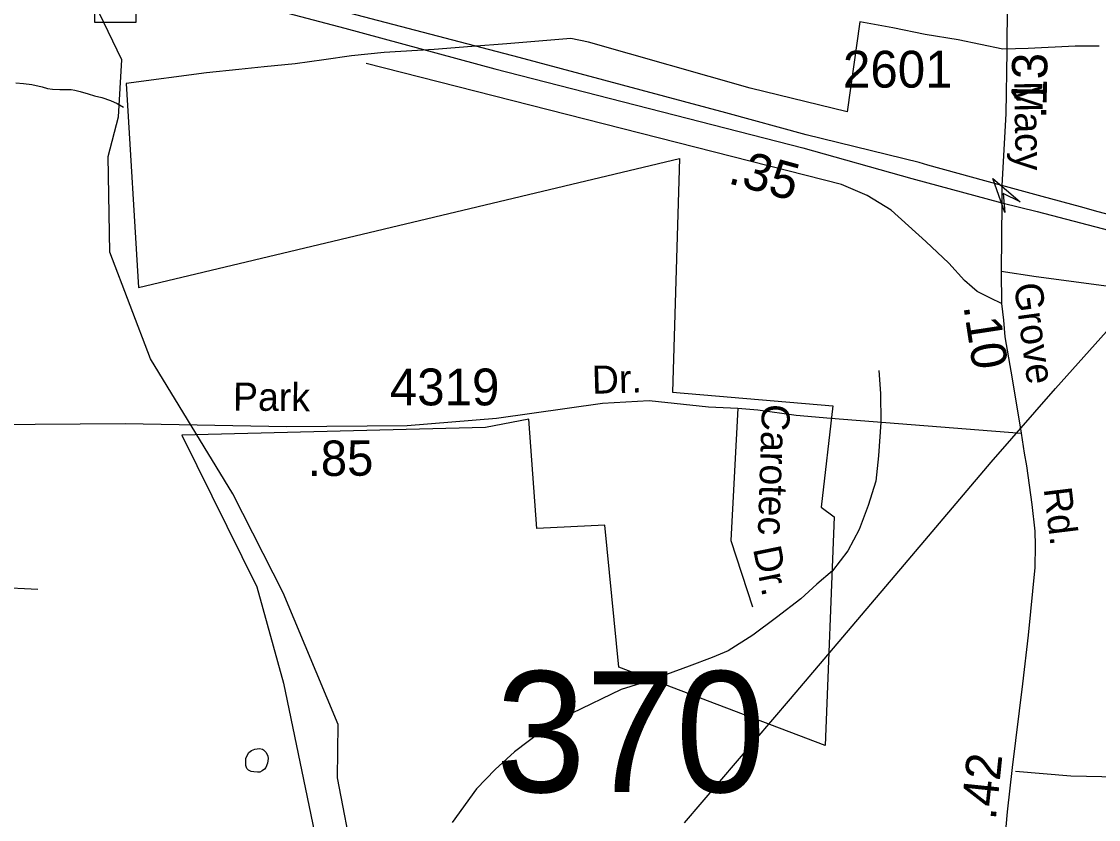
# Model space of a CAD drawing. Extents: x 1547597 to 1699558, y 810033 to 920809.
# Drawn here: x 1687545 to 1691198, y 857223 to 859929 of the extents above; entities that cross this region are included whole.
import ezdxf

# ---------------------------------------------------------------- set-up
doc = ezdxf.new("R2010")
doc.units = 0
for name, color, linetype in [('Exist Boundary Political City Limit New', 7, 'Continuous'), ('Exist Hydrographic Creek Single Shore', 7, 'Continuous'), ('Exist Hydrographic Misc Water Feature', 7, 'Continuous'), ('Exist Road Non-System Structure Non-Sys Other CELL', 7, 'Continuous'), ('Exist Road Non-System Type 51', 7, 'Continuous'), ('Exist Road Non-System Type 51 Label', 7, 'Continuous'), ('Exist Road Primary Interstate Divided Center Attributed', 7, 'Continuous'), ('Exist Road Primary Interstate Mileage Hundredths English Label', 7, 'Continuous'), ('Exist Road Secondary Mileage Hundredths English Label', 7, 'Continuous'), ('Exist Road Secondary Structure Standard Bridge Attributed CELL', 7, 'Continuous'), ('Exist Road Secondary Structure Standard Bridge Number Label', 7, 'Continuous'), ('Exist Road Secondary Type 51 Attributed', 7, 'Continuous'), ('Exist Road Secondary Type 51 Label', 7, 'Continuous'), ('Exist Road Secondary Type 51 Number Label', 7, 'Continuous'), ('Exist Utilities Electrical Transmission Line', 7, 'Continuous'), ('Map Preparation Boundary City Limit Buffer Line', 7, 'Continuous')]:
    doc.layers.add(name, color=color, linetype=linetype)

msp = doc.modelspace()

# ---------------------------------------------------------------- linework, layer by layer
at = {"layer": 'Exist Boundary Political City Limit New'}
msp.add_line((1687899.9, 859718.6), (1687941.4, 859026.5), dxfattribs=at)
for points in [[(1691199.9, 859845.6), (1691118.6, 859845.1), (1690959.6, 859837.8), (1690873.2, 859834.6), (1690721.2, 859866.4), (1690609.5, 859885.2), (1690499.6, 859906.9), (1690387.7, 859927.5), (1690344.6, 859622.6), (1690016.6, 859702.4), (1689468, 859859.2), (1689407.8, 859870.7), (1689313.3, 859863), (1689190.6, 859852.6), (1689071.9, 859843.8), (1688944.4, 859834.4), (1688774.1, 859823.4), (1688663.4, 859812), (1688570.4, 859798.8), (1688472.6, 859785.6), (1688367.6, 859774.9), (1688281.2, 859766.3), (1688172.1, 859754.9), (1687899.9, 859718.6)], [(1687941.4, 859026.5), (1689776.4, 859464.7), (1689752.3, 858672.5), (1690297, 858625.5), (1690257.5, 858282.1), (1690300.8, 858248.8), (1690270, 857473.6), (1689571.1, 857740.1), (1689523.3, 858220.7), (1689292.9, 858209.4), (1689264.8, 858580.4), (1689118.7, 858552.3), (1688088.2, 858525.9)], [(1688088.2, 858525.9), (1688343.1, 858011.5), (1688432.7, 857685.8), (1688550.7, 857119.4), (1688645.1, 857048.6), (1688848.1, 856653.5), (1688911, 856337.1), (1688958, 856133.3), (1688993, 855939.3), (1689021.1, 855823.1), (1689100.5, 855603.4), (1689126.2, 855484.2)]]:
    msp.add_lwpolyline(points, dxfattribs=at)
at = {"layer": 'Exist Hydrographic Creek Single Shore'}
msp.add_lwpolyline([(1688671.8, 857077.7), (1688616.7, 857364.4), (1688618.8, 857544.9), (1688431.8, 857991.8), (1688260.8, 858326.9), (1687981.8, 858785.6), (1687843.8, 859146.2), (1687838.8, 859471.2), (1687873.7, 859605.1), (1687884.8, 859798.6), (1687655.7, 860275.9), (1687245.7, 860839), (1687063.8, 861023.2), (1686658.7, 861336.8)], dxfattribs=at)
at = {"layer": 'Exist Hydrographic Misc Water Feature'}
for points in [[(1687525.2, 859721.3), (1687551.3, 859719.2), (1687579.2, 859715.3), (1687615, 859707.2), (1687632.8, 859701.9), (1687650.1, 859699.1), (1687675, 859698.6), (1687699, 859698.1), (1687713.2, 859697.8), (1687725, 859695.9), (1687743, 859691.5), (1687770.9, 859683.5), (1687792.2, 859677.3), (1687816.7, 859671.1), (1687846.8, 859660.6), (1687868.6, 859650.3), (1687890.6, 859638.4)], [(1690452.7, 858745.9), (1690458.5, 858667.9), (1690459.8, 858570.1), (1690451.1, 858456.3), (1690442.8, 858370.3), (1690416.3, 858287.9), (1690385.7, 858206.5), (1690347.3, 858134.2), (1690295.1, 858066.3), (1690242.7, 858020.7), (1690188.5, 857970.9), (1690105.9, 857907.7), (1690025.7, 857847.8), (1689941.5, 857794.5), (1689887.1, 857772.6), (1689808.8, 857743.1), (1689676.7, 857694.1), (1689578.5, 857664.1), (1689409.8, 857583), (1689305.4, 857519.5), (1689217, 857452.4), (1689150.7, 857392.1), (1689088.2, 857326.9), (1689005.5, 857212.9)], [(1688381.5, 857429.9), (1688379.4, 857413.6), (1688373.4, 857399.7), (1688369.2, 857393.2), (1688361.1, 857387.7), (1688353.2, 857383.7), (1688345.2, 857383.9), (1688333, 857384.1), (1688323.1, 857386), (1688314.5, 857390.3), (1688309.2, 857396.1), (1688305.4, 857406), (1688305.7, 857418.3), (1688305.7, 857429.8), (1688309.8, 857440.4), (1688315.6, 857450.1), (1688325, 857456.5), (1688335.9, 857462), (1688351.9, 857464.1), (1688361.8, 857461.5), (1688365.8, 857459.8), (1688373.7, 857451.4), (1688377.7, 857443.9), (1688379.7, 857437.3), (1688381.5, 857429.9)]]:
    msp.add_lwpolyline(points, dxfattribs=at)
at = {"layer": 'Exist Road Non-System Structure Non-Sys Other CELL'}
msp.add_lwpolyline([(1687793.7, 860064.6), (1687932.6, 860064.6), (1687932.6, 859925.5), (1687793.7, 859925.5)], close=True, dxfattribs=at)
at = {"layer": 'Exist Road Non-System Type 51'}
msp.add_line((1687600.1, 858002.5), (1686491.7, 858056.3), dxfattribs=at)
for points in [[(1690868.4, 858972.4), (1690831.7, 858990.7), (1690786.6, 859013.6), (1690768.9, 859028), (1690743.3, 859050.5), (1690690.5, 859109.6), (1690611.9, 859183.2), (1690494, 859289.7), (1690412.7, 859339.1), (1690325.8, 859376.4), (1688713.9, 859786.5)], [(1690867, 859082.2), (1690986.7, 859063.9), (1691266.8, 859026.9), (1691468.7, 858999.2), (1691506.5, 858985.5), (1691554.9, 858956.7), (1691673.9, 858822), (1691859.7, 858585.1), (1691917.7, 858506.8), (1692056.5, 858340.2), (1692205.3, 858203.9), (1692297.9, 858124), (1692348.3, 858096.2), (1692416.4, 858083.6), (1692524.6, 858070.1), (1692683.2, 858067.4)], [(1689974.2, 858617.3), (1689950.7, 858168.9), (1690023.9, 857944.2)], [(1691849.9, 857265.2), (1691786.7, 857308.5), (1691725, 857325.7), (1691669.2, 857338.9), (1691607.4, 857348.1), (1691545.5, 857355.4), (1691469.5, 857358.9), (1691379.5, 857362.8), (1691261.6, 857367.1), (1691103.5, 857370.4), (1690915.7, 857386.2)]]:
    msp.add_lwpolyline(points, dxfattribs=at)
at = {"layer": 'Exist Road Primary Interstate Divided Center Attributed'}
for points in [[(1690869.7, 859372.5), (1690618.6, 859442.1), (1690589.7, 859450.3), (1690206.4, 859544.5), (1689933.5, 859619.5), (1689233, 859806.4), (1688479.3, 860004.3), (1688293.2, 860073.5), (1688190.5, 860129.4), (1688145.1, 860159.6), (1688032.3, 860229.3), (1687953.2, 860289.9), (1687888.9, 860348), (1687853.4, 860390.6), (1687719.7, 860548.8), (1687587.6, 860721.5), (1687420.2, 860965.4), (1687288.3, 861137.5), (1687176.2, 861269.4), (1687005, 861428.6)], [(1687332.8, 860840.3), (1687332.8, 860840.3), (1687832.5, 860325.5), (1687970.8, 860207.8), (1688101.5, 860117.5), (1688288.9, 860010.4), (1688448.4, 859957.3), (1688641, 859906.2), (1689150.1, 859768.1), (1690195, 859500.8), (1690565, 859396.1), (1690870.3, 859313.7)], [(1692712, 858882.2), (1692249.1, 859008), (1691841.9, 859114.6), (1691196, 859283.8), (1691136.4, 859300.1), (1691007.1, 859335.6), (1690869.7, 859372.5)], [(1690870.3, 859313.7), (1690989.3, 859284.9), (1691209.7, 859227.4), (1691484.3, 859154.1), (1692279.4, 858942.3), (1692710, 858826.1)]]:
    msp.add_lwpolyline(points, dxfattribs=at)
at = {"layer": 'Exist Road Secondary Structure Standard Bridge Attributed CELL'}
msp.add_lwpolyline([(1690880.1, 859281.2), (1690839.2, 859396), (1690932.1, 859317.1), (1690873.8, 859345.9)], close=True, dxfattribs=at)
at = {"layer": 'Exist Road Secondary Type 51 Attributed'}
for points in [[(1690892.1, 860074), (1690888.4, 859990), (1690887.1, 859828), (1690882.8, 859616), (1690869.7, 859372.5)], [(1690869.7, 859372.5), (1690870.3, 859313.7)], [(1690870.3, 859313.7), (1690867, 859082.2), (1690868.4, 858972.4), (1690875.7, 858916.5), (1690879.8, 858859.1), (1690904.4, 858717.6), (1690935.2, 858533)], [(1686489.1, 858558.4), (1686977.8, 858559.3), (1687896, 858566.3), (1688444.8, 858555.8), (1688852.9, 858559.3), (1689155.4, 858583.9), (1689515.2, 858635.1), (1689674, 858643.8), (1689874.5, 858622.7), (1689974.2, 858617.3), (1690042.1, 858611.9), (1690171.8, 858593.8), (1690289.6, 858583.4), (1690935.2, 858533)], [(1690935.2, 858533), (1690945.4, 858465.3), (1690953.6, 858422.3), (1690971.4, 858291.6), (1690981.6, 858201.2), (1690983, 858151.7), (1690981.6, 858077.3), (1690959.6, 857847.7), (1690940, 857682.7), (1690905, 857399), (1690888, 857249), (1690876.6, 857121.8), (1690851.9, 856943.3), (1690838.6, 856797.2), (1690833.7, 856597.4)]]:
    msp.add_lwpolyline(points, dxfattribs=at)
at = {"layer": 'Exist Utilities Electrical Transmission Line'}
msp.add_lwpolyline([(1689793.7, 857212), (1690152.4, 857632.1), (1690539.5, 858088.1), (1690833.3, 858435), (1691052.1, 858684.7), (1691388.3, 859061), (1691929.2, 859661.4), (1692137.9, 859905.1), (1692199.9, 860094.5), (1692270.1, 860289.8), (1692340.8, 860529.1), (1692452.5, 860856), (1692614.6, 861232.3), (1692816.1, 861691.3)], dxfattribs=at)
at = {"layer": 'Map Preparation Boundary City Limit Buffer Line'}
msp.add_line((1687899.9, 859718.6), (1687941.4, 859026.5), dxfattribs=at)
for points in [[(1691199.9, 859845.6), (1691118.6, 859845.1), (1690959.6, 859837.8), (1690873.2, 859834.6), (1690721.2, 859866.4), (1690609.5, 859885.2), (1690499.6, 859906.9), (1690387.7, 859927.5), (1690344.6, 859622.6), (1690016.6, 859702.4), (1689468, 859859.2), (1689407.8, 859870.7), (1689313.3, 859863), (1689190.6, 859852.6), (1689071.9, 859843.8), (1688944.4, 859834.4), (1688774.1, 859823.4), (1688663.4, 859812), (1688570.4, 859798.8), (1688472.6, 859785.6), (1688367.6, 859774.9), (1688281.2, 859766.3), (1688172.1, 859754.9), (1687899.9, 859718.6)], [(1687941.4, 859026.5), (1689776.4, 859464.7), (1689752.3, 858672.5), (1690297, 858625.5), (1690257.5, 858282.1), (1690300.8, 858248.8), (1690270, 857473.6), (1689571.1, 857740.1), (1689523.3, 858220.7), (1689292.9, 858209.4), (1689264.8, 858580.4), (1689118.7, 858552.3), (1688088.2, 858525.9)], [(1688088.2, 858525.9), (1688343.1, 858011.5), (1688432.7, 857685.8), (1688550.7, 857119.4), (1688645.1, 857048.6), (1688848.1, 856653.5), (1688911, 856337.1), (1688958, 856133.3), (1688993, 855939.3), (1689021.1, 855823.1), (1689100.5, 855603.4), (1689126.2, 855484.2)]]:
    msp.add_lwpolyline(points, dxfattribs=at)

# ---------------------------------------------------------------- texts
at = {"layer": 'Exist Road Non-System Type 51 Label'}
for s, rotation, p in [('Carotec', 268.1736, (1690056.4, 858632.8)), ('Dr.', 281.5531, (1690025.3, 858140.8))]:
    msp.add_text(s, height=95, rotation=rotation, dxfattribs=at).set_placement(p)
at = {"layer": 'Exist Road Primary Interstate Mileage Hundredths English Label'}
msp.add_text('.35', height=125, rotation=344.6385, dxfattribs=at).set_placement((1689937.1, 859381.4))
at = {"layer": 'Exist Road Secondary Mileage Hundredths English Label'}
for s, rotation, p in [('.13', 88.8386, (1691020.6, 859598.3)), ('.10', 278.6954, (1690739.2, 858963.6)), ('.85', 0.4943, (1688515.4, 858387.2)), ('.42', 84.0837, (1690848.9, 857219))]:
    msp.add_text(s, height=120, rotation=rotation, dxfattribs=at).set_placement(p)
at = {"layer": 'Exist Road Secondary Structure Standard Bridge Number Label'}
msp.add_text('370', height=410.1, dxfattribs=at).set_placement((1689153.3, 857315.7))
at = {"layer": 'Exist Road Secondary Type 51 Label'}
for s, rotation, p in [('Macy', 270.977, (1690911.5, 859726.2)), ('Grove', 277.742, (1690910.7, 859037)), ('Dr.', 1.7111, (1689480.5, 858666.3)), ('Park', 359.4896, (1688261.5, 858609.8)), ('Rd.', 276.9588, (1691011.4, 858344.6))]:
    msp.add_text(s, height=95, rotation=rotation, dxfattribs=at).set_placement(p)
at = {"layer": 'Exist Road Secondary Type 51 Number Label'}
for s, p in [('2601', (1690330.8, 859704.6)), ('4319', (1688793.7, 858627.2))]:
    msp.add_text(s, height=125, dxfattribs=at).set_placement(p)

doc.saveas('drawing.dxf')
